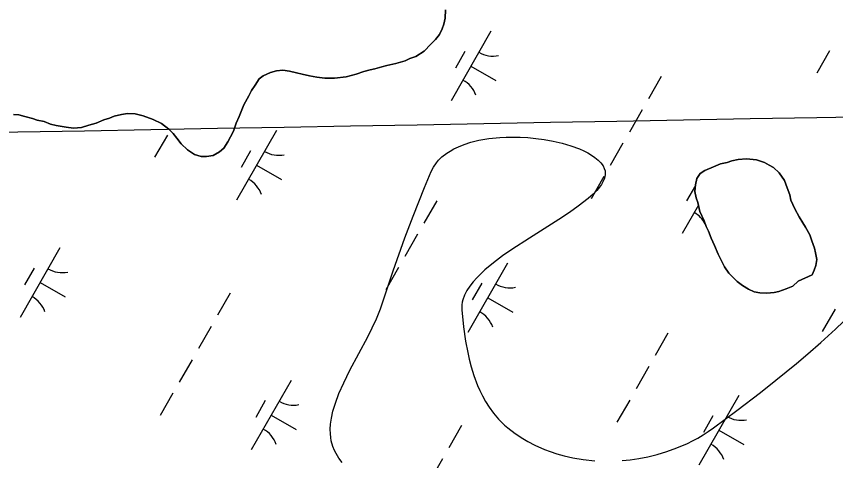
# Model space of a CAD drawing. Extents: x 3930721 to 3950824, y 220441 to 242861.
# Drawn here: x 3945329 to 3945841, y 230096 to 230373 of the extents above; entities that cross this region are included whole.
import ezdxf

# ---------------------------------------------------------------- set-up
doc = ezdxf.new("R2010")
doc.units = 0
for name, color, linetype in [('V-GRID-MAJR', 7, 'Continuous'), ('V-SITE-VEGE', 7, 'Continuous'), ('V-TOPO-SHOR', 7, 'Continuous'), ('V-WETL-SWMP', 7, 'Continuous')]:
    doc.layers.add(name, color=color, linetype=linetype)

msp = doc.modelspace()

# ---------------------------------------------------------------- linework, layer by layer
at = {"layer": 'V-GRID-MAJR'}
msp.add_spline([(3935736.57, 230127.92), (3940756.95, 230218.14), (3946078.33, 230314.51), (3946614.64, 230324.26)], degree=3, dxfattribs=at)
at = {"layer": 'V-SITE-VEGE'}
for p, q in [((3945612.88, 230294.46), (3945617.97, 230295.7)), ((3945617.97, 230295.7), (3945624.07, 230296.76)), ((3945624.07, 230296.76), (3945631.04, 230297.47)), ((3945631.04, 230297.47), (3945634.95, 230297.67)), ((3945634.95, 230297.67), (3945639.15, 230297.74)), ((3945639.15, 230297.74), (3945643.65, 230297.66)), ((3945643.65, 230297.66), (3945648.44, 230297.4)), ((3945648.44, 230297.4), (3945653.49, 230296.93)), ((3945653.49, 230296.93), (3945658.78, 230296.21)), ((3945658.78, 230296.21), (3945664.25, 230295.23)), ((3945599.91, 230289.01), (3945602.29, 230290.34)), ((3945602.29, 230290.34), (3945605.16, 230291.71)), ((3945605.16, 230291.71), (3945608.65, 230293.1)), ((3945608.65, 230293.1), (3945612.88, 230294.46)), ((3945664.25, 230295.23), (3945669.84, 230293.93)), ((3945669.84, 230293.93), (3945675.44, 230292.28)), ((3945675.44, 230292.28), (3945680.82, 230290.29)), ((3945680.82, 230290.29), (3945683.4, 230289.14)), ((3945592.79, 230283.29), (3945594.85, 230285.31)), ((3945594.85, 230285.31), (3945597.97, 230287.74)), ((3945597.97, 230287.74), (3945599.91, 230289.01)), ((3945683.4, 230289.14), (3945685.89, 230287.88)), ((3945685.89, 230287.88), (3945688.23, 230286.5)), ((3945688.23, 230286.5), (3945690.4, 230285.01)), ((3945589.6, 230279.04), (3945591.4, 230281.66)), ((3945591.4, 230281.66), (3945592.79, 230283.29)), ((3945690.4, 230285.01), (3945692.36, 230283.4)), ((3945692.36, 230283.4), (3945694.06, 230281.65)), ((3945694.06, 230281.65), (3945695.44, 230279.78)), ((3945583.95, 230266.2), (3945588.15, 230276.19)), ((3945588.15, 230276.19), (3945589.6, 230279.04)), ((3945695.44, 230279.78), (3945696.24, 230278.21)), ((3945696.24, 230278.21), (3945696.71, 230276.62)), ((3945696.71, 230276.62), (3945696.85, 230275.54)), ((3945696.85, 230275.54), (3945696.82, 230274.09)), ((3945696.42, 230272.13), (3945695.4, 230269.69)), ((3945696.82, 230274.09), (3945696.42, 230272.13)), ((3945576.87, 230248.4), (3945583.95, 230266.2)), ((3945693.27, 230266.44), (3945691.56, 230264.42)), ((3945694.52, 230268.18), (3945693.27, 230266.44)), ((3945695.4, 230269.69), (3945694.52, 230268.18)), ((3945689.26, 230262.08), (3945686.22, 230259.36)), ((3945691.56, 230264.42), (3945689.26, 230262.08)), ((3945679.97, 230254.51), (3945674.54, 230250.7)), ((3945686.22, 230259.36), (3945679.97, 230254.51)), ((3945674.54, 230250.7), (3945667.83, 230246.28)), ((3945571.76, 230234.84), (3945576.87, 230248.4)), ((3945667.83, 230246.28), (3945649.56, 230234.75)), ((3945564.43, 230214.27), (3945571.76, 230234.84)), ((3945649.56, 230234.75), (3945638.42, 230227.48)), ((3945638.42, 230227.48), (3945632.77, 230223.54)), ((3945627.09, 230219.3), (3945621.65, 230214.79)), ((3945632.77, 230223.54), (3945627.09, 230219.3)), ((3945556.42, 230190.47), (3945564.43, 230214.27)), ((3945621.65, 230214.79), (3945619.06, 230212.41)), ((3945616.6, 230209.94), (3945614.31, 230207.38)), ((3945619.06, 230212.41), (3945616.6, 230209.94)), ((3945612.24, 230204.72), (3945610.44, 230201.97)), ((3945614.31, 230207.38), (3945612.24, 230204.72)), ((3945608.97, 230199.11), (3945607.91, 230196.15)), ((3945610.44, 230201.97), (3945608.97, 230199.11)), ((3945607.33, 230193.1), (3945607.24, 230191.53)), ((3945607.55, 230194.64), (3945607.33, 230193.1)), ((3945607.91, 230196.15), (3945607.55, 230194.64)), ((3945553.97, 230184.42), (3945556.42, 230190.47)), ((3945607.24, 230191.53), (3945607.31, 230189.94)), ((3945607.31, 230189.94), (3945608.39, 230179.4)), ((3945551.29, 230178.64), (3945553.97, 230184.42)), ((3945840.64, 230177.88), (3945850.83, 230187.65)), ((3945548.52, 230173.15), (3945551.29, 230178.64)), ((3945608.39, 230179.4), (3945609.65, 230170.39)), ((3945831.51, 230169.57), (3945840.64, 230177.88)), ((3945537.41, 230152.27), (3945548.52, 230173.15)), ((3945609.65, 230170.39), (3945610.97, 230163.24)), ((3945823.37, 230162.47), (3945831.51, 230169.57)), ((3945610.97, 230163.24), (3945611.9, 230159.09)), ((3945816.16, 230156.38), (3945823.37, 230162.47)), ((3945611.9, 230159.09), (3945613.14, 230154.32)), ((3945533.52, 230144.44), (3945537.41, 230152.27)), ((3945613.14, 230154.32), (3945614.81, 230148.9)), ((3945803.38, 230145.97), (3945816.16, 230156.38)), ((3945614.81, 230148.9), (3945617.1, 230142.79)), ((3945530.52, 230137.66), (3945533.52, 230144.44)), ((3945617.1, 230142.79), (3945618.5, 230139.59)), ((3945793.69, 230138.35), (3945803.38, 230145.97)), ((3945528.33, 230131.8), (3945530.52, 230137.66)), ((3945618.5, 230139.59), (3945620.14, 230136.24)), ((3945779.06, 230127.18), (3945793.69, 230138.35)), ((3945526.81, 230126.75), (3945528.33, 230131.8)), ((3945620.14, 230136.24), (3945622.07, 230132.75)), ((3945622.07, 230132.75), (3945624.34, 230129.15)), ((3945525.86, 230122.4), (3945526.81, 230126.75)), ((3945624.34, 230129.15), (3945627.02, 230125.48)), ((3945764.41, 230116.27), (3945779.06, 230127.18)), ((3945525.34, 230118.66), (3945525.86, 230122.4)), ((3945627.02, 230125.48), (3945630.19, 230121.76)), ((3945630.19, 230121.76), (3945633.95, 230118.06)), ((3945525.15, 230115.44), (3945525.34, 230118.66)), ((3945633.95, 230118.06), (3945636.04, 230116.27)), ((3945636.04, 230116.27), (3945640.58, 230112.83)), ((3945761.17, 230113.98), (3945764.41, 230116.27)), ((3945525.22, 230112.67), (3945525.15, 230115.44)), ((3945525.45, 230110.28), (3945525.22, 230112.67)), ((3945640.58, 230112.83), (3945645.28, 230109.73)), ((3945754.63, 230109.95), (3945757.91, 230111.88)), ((3945757.91, 230111.88), (3945761.17, 230113.98)), ((3945525.8, 230108.22), (3945525.45, 230110.28)), ((3945526.76, 230104.69), (3945525.8, 230108.22)), ((3945645.28, 230109.73), (3945648.5, 230107.83)), ((3945648.5, 230107.83), (3945652.9, 230105.54)), ((3945741.62, 230103.75), (3945748.12, 230106.58)), ((3945748.12, 230106.58), (3945751.37, 230108.19)), ((3945751.37, 230108.19), (3945754.63, 230109.95)), ((3945527.79, 230102.11), (3945526.76, 230104.69)), ((3945528.74, 230100.2), (3945527.79, 230102.11)), ((3945652.9, 230105.54), (3945658.93, 230102.85)), ((3945658.93, 230102.85), (3945662.44, 230101.52)), ((3945662.44, 230101.52), (3945666.51, 230100.16)), ((3945729.19, 230099.63), (3945735.29, 230101.46)), ((3945735.29, 230101.46), (3945741.62, 230103.75)), ((3945530.47, 230097.42), (3945528.74, 230100.2)), ((3945532.58, 230094.71), (3945530.47, 230097.42)), ((3945666.51, 230100.16), (3945671.23, 230098.83)), ((3945671.23, 230098.83), (3945676.69, 230097.59)), ((3945676.69, 230097.59), (3945683.01, 230096.53)), ((3945683.01, 230096.53), (3945690.28, 230095.78)), ((3945707.48, 230095.87), (3945712.48, 230096.37)), ((3945712.48, 230096.37), (3945717.77, 230097.13)), ((3945717.77, 230097.13), (3945723.34, 230098.2)), ((3945723.34, 230098.2), (3945729.19, 230099.63))]:
    msp.add_line(p, q, dxfattribs=at)
at = {"layer": 'V-TOPO-SHOR'}
for points in [[(3945597.19, 230377.07), (3945596.92, 230371.83), (3945595.97, 230368.22), (3945595.02, 230365.27), (3945593.42, 230361.65), (3945590.83, 230358.67), (3945587.91, 230355.7), (3945583.7, 230351.4), (3945578.5, 230348.07), (3945574.91, 230346.73), (3945571.98, 230345.39), (3945566.1, 230343.69), (3945560.55, 230342.33), (3945557.28, 230341.64), (3945553.04, 230340.29)], [(3945553.04, 230340.29), (3945550.1, 230339.6), (3945546.18, 230338.58), (3945541.29, 230336.89), (3945535.09, 230335.2), (3945527.89, 230334.47), (3945521.67, 230334.4), (3945516.75, 230335.01), (3945512.16, 230335.95), (3945507.57, 230336.88), (3945503.96, 230337.83), (3945499.7, 230338.77), (3945495.43, 230339.38), (3945491.51, 230339.01), (3945487.92, 230337.99), (3945483.35, 230335.98), (3945480.75, 230333.99), (3945478.17, 230330.04), (3945475.92, 230326.74), (3945474.31, 230323.45), (3945471.1, 230317.85), (3945468.22, 230310.62), (3945466.3, 230306.34), (3945464.71, 230301.42), (3945462.79, 230297.8), (3945461.18, 230294.83), (3945458.6, 230290.88), (3945456.01, 230288.56), (3945452.1, 230286.23), (3945447.85, 230285.53), (3945444.58, 230285.5), (3945440.31, 230286.77), (3945436.02, 230289.67), (3945432.06, 230293.56), (3945429.4, 230297.13), (3945427.08, 230300.05), (3945424.44, 230302.65), (3945419.82, 230306.2), (3945414.55, 230308.77), (3945408.31, 230310.99), (3945403.39, 230312.25), (3945398.47, 230312.53), (3945394.88, 230311.84), (3945390.31, 230310.81), (3945387.37, 230309.47), (3945383.78, 230308.46), (3945378.89, 230306.44), (3945374.32, 230305.09), (3945369.75, 230303.73), (3945364.85, 230303.35), (3945360.26, 230303.96), (3945354.03, 230304.88), (3945350.42, 230305.83), (3945346.47, 230307.42), (3945342.21, 230308.36), (3945339.25, 230309.31), (3945334.33, 230310.57), (3945330.72, 230311.52), (3945327.44, 230311.81)], [(3945817.27, 230207.76), (3945814.02, 230204.77), (3945809.78, 230203.1), (3945805.21, 230201.41), (3945802.28, 230200.73), (3945797.7, 230200.36), (3945793.44, 230200.64), (3945789.83, 230201.26), (3945786.21, 230202.86), (3945782.59, 230205.11), (3945779.29, 230207.7), (3945776.31, 230210.62), (3945774, 230212.88), (3945771.34, 230216.79), (3945769, 230221.34), (3945767.33, 230224.6), (3945764.99, 230230.14), (3945762.98, 230234.71), (3945761.3, 230238.94), (3945759.96, 230241.88), (3945758.61, 230245.46), (3945755.93, 230251.33), (3945754.57, 230256.88), (3945753.56, 230259.82), (3945752.86, 230263.74), (3945753.15, 230268), (3945754.09, 230271.93), (3945756.02, 230274.9), (3945758.95, 230276.9), (3945764.49, 230279.24), (3945768.73, 230280.92), (3945772.97, 230281.95), (3945775.91, 230282.96), (3945779.83, 230283.66), (3945785.06, 230284.04), (3945791.29, 230283.45), (3945796.22, 230281.86), (3945799.18, 230280.25), (3945801.82, 230278.64), (3945805.45, 230275.4), (3945808.77, 230270.53), (3945810.46, 230265.96), (3945812.14, 230261.72), (3945812.82, 230258.45), (3945815.17, 230252.91), (3945817.84, 230248.03), (3945820.17, 230244.12), (3945821.83, 230241.52), (3945824.5, 230236.64), (3945825.85, 230233.05), (3945827.53, 230228.49), (3945828.22, 230225.55), (3945828.91, 230221.3), (3945828.29, 230217.69), (3945827.34, 230214.73), (3945826.06, 230211.77), (3945817.27, 230207.76)]]:
    msp.add_lwpolyline(points, dxfattribs=at)
at = {"layer": 'V-WETL-SWMP'}
for p, q in [((3945596.92, 230371.83), (3945597.19, 230377.07)), ((3945595.02, 230365.27), (3945595.97, 230368.22)), ((3945595.97, 230368.22), (3945596.92, 230371.83)), ((3945593.42, 230361.65), (3945595.02, 230365.27)), ((3945625.4, 230363.7), (3945600.55, 230320.31)), ((3945587.91, 230355.7), (3945590.83, 230358.68)), ((3945590.83, 230358.68), (3945593.42, 230361.65)), ((3945583.7, 230351.4), (3945587.91, 230355.7)), ((3945571.98, 230345.39), (3945574.91, 230346.73)), ((3945574.91, 230346.73), (3945578.5, 230348.07)), ((3945578.5, 230348.07), (3945583.7, 230351.4)), ((3945609.26, 230351.04), (3945603.3, 230340.63)), ((3945836.81, 230351.43), (3945828.86, 230337.54)), ((3945553.04, 230340.29), (3945557.28, 230341.64)), ((3945557.28, 230341.64), (3945560.55, 230342.33)), ((3945560.55, 230342.33), (3945566.1, 230343.69)), ((3945566.1, 230343.69), (3945571.98, 230345.39)), ((3945612.97, 230342), (3945628.59, 230333.06)), ((3945483.35, 230335.98), (3945487.92, 230337.99)), ((3945487.92, 230337.99), (3945491.51, 230339.01)), ((3945491.51, 230339.01), (3945495.43, 230339.38)), ((3945495.43, 230339.38), (3945499.69, 230338.76)), ((3945499.69, 230338.76), (3945503.96, 230337.83)), ((3945503.96, 230337.83), (3945507.57, 230336.88)), ((3945507.57, 230336.88), (3945512.16, 230335.95)), ((3945535.09, 230335.2), (3945541.29, 230336.89)), ((3945541.29, 230336.89), (3945546.18, 230338.58)), ((3945546.18, 230338.58), (3945550.1, 230339.6)), ((3945550.1, 230339.6), (3945553.04, 230340.29)), ((3945478.18, 230330.04), (3945480.75, 230333.99)), ((3945480.75, 230333.99), (3945483.35, 230335.98)), ((3945512.16, 230335.95), (3945516.75, 230335.01)), ((3945516.75, 230335.01), (3945521.67, 230334.4)), ((3945521.67, 230334.4), (3945527.89, 230334.47)), ((3945527.89, 230334.47), (3945535.09, 230335.2)), ((3945731.77, 230335.53), (3945723.82, 230321.64)), ((3945474.31, 230323.45), (3945475.92, 230326.74)), ((3945475.92, 230326.74), (3945478.18, 230330.04)), ((3945471.1, 230317.85), (3945474.31, 230323.45)), ((3945468.22, 230310.62), (3945471.1, 230317.85)), ((3945327.44, 230311.81), (3945330.72, 230311.52)), ((3945330.72, 230311.52), (3945334.33, 230310.57)), ((3945387.37, 230309.47), (3945390.31, 230310.81)), ((3945390.31, 230310.81), (3945394.88, 230311.84)), ((3945394.88, 230311.84), (3945398.47, 230312.53)), ((3945398.47, 230312.53), (3945403.39, 230312.26)), ((3945403.39, 230312.26), (3945408.31, 230310.99)), ((3945408.31, 230310.99), (3945414.55, 230308.77)), ((3945719.84, 230314.7), (3945711.89, 230300.82)), ((3945334.33, 230310.57), (3945339.25, 230309.31)), ((3945339.25, 230309.31), (3945342.21, 230308.36)), ((3945342.21, 230308.36), (3945346.47, 230307.42)), ((3945346.47, 230307.42), (3945350.42, 230305.83)), ((3945350.42, 230305.83), (3945354.03, 230304.88)), ((3945374.32, 230305.09), (3945378.89, 230306.44)), ((3945378.89, 230306.44), (3945383.78, 230308.46)), ((3945383.78, 230308.46), (3945387.37, 230309.47)), ((3945414.55, 230308.77), (3945419.82, 230306.2)), ((3945419.82, 230306.2), (3945424.44, 230302.65)), ((3945464.71, 230301.42), (3945466.3, 230306.34)), ((3945466.3, 230306.34), (3945468.22, 230310.62)), ((3945354.03, 230304.88), (3945360.26, 230303.96)), ((3945360.26, 230303.96), (3945364.85, 230303.35)), ((3945364.85, 230303.35), (3945369.75, 230303.73)), ((3945369.75, 230303.73), (3945374.32, 230305.09)), ((3945424.44, 230302.65), (3945427.08, 230300.05)), ((3945462.79, 230297.8), (3945464.71, 230301.42)), ((3945491.53, 230301.8), (3945466.68, 230258.42)), ((3945423.41, 230298.99), (3945415.46, 230285.11)), ((3945427.08, 230300.05), (3945429.4, 230297.13)), ((3945429.4, 230297.13), (3945432.06, 230293.56)), ((3945461.18, 230294.83), (3945462.79, 230297.8)), ((3945432.06, 230293.56), (3945436.02, 230289.67)), ((3945456.01, 230288.56), (3945458.6, 230290.88)), ((3945458.6, 230290.88), (3945461.18, 230294.83)), ((3945707.91, 230293.88), (3945699.96, 230279.99)), ((3945436.02, 230289.67), (3945440.31, 230286.77)), ((3945440.31, 230286.77), (3945444.58, 230285.5)), ((3945444.58, 230285.5), (3945447.85, 230285.53)), ((3945447.85, 230285.53), (3945452.1, 230286.23)), ((3945452.1, 230286.23), (3945456.01, 230288.56)), ((3945475.39, 230289.15), (3945469.43, 230278.74)), ((3945479.11, 230280.11), (3945494.73, 230271.16)), ((3945768.73, 230280.92), (3945764.49, 230279.24)), ((3945772.97, 230281.95), (3945768.73, 230280.92)), ((3945775.91, 230282.96), (3945772.97, 230281.95)), ((3945779.83, 230283.65), (3945775.91, 230282.96)), ((3945785.06, 230284.04), (3945779.83, 230283.65)), ((3945791.29, 230283.44), (3945785.06, 230284.04)), ((3945796.22, 230281.86), (3945791.29, 230283.44)), ((3945799.18, 230280.25), (3945796.22, 230281.86)), ((3945801.82, 230278.64), (3945799.18, 230280.25)), ((3945756.02, 230274.9), (3945754.09, 230271.94)), ((3945758.95, 230276.9), (3945756.02, 230274.9)), ((3945764.49, 230279.24), (3945758.95, 230276.9)), ((3945805.45, 230275.4), (3945801.82, 230278.64)), ((3945808.77, 230270.53), (3945805.45, 230275.4)), ((3945695.99, 230273.05), (3945688.04, 230259.17)), ((3945754.09, 230271.94), (3945753.14, 230268)), ((3945810.46, 230265.96), (3945808.77, 230270.53)), ((3945753.11, 230267.52), (3945747.64, 230257.96)), ((3945753.14, 230268), (3945752.86, 230263.74)), ((3945812.14, 230261.72), (3945810.46, 230265.96)), ((3945752.86, 230263.74), (3945753.55, 230259.82)), ((3945753.55, 230259.82), (3945754.57, 230256.88)), ((3945812.82, 230258.45), (3945812.14, 230261.72)), ((3945591.61, 230257.98), (3945583.65, 230244.09)), ((3945754.97, 230255.24), (3945744.89, 230237.64)), ((3945754.57, 230256.88), (3945755.93, 230251.33)), ((3945815.17, 230252.91), (3945812.82, 230258.45)), ((3945755.93, 230251.33), (3945758.61, 230245.46)), ((3945817.84, 230248.03), (3945815.17, 230252.91)), ((3945758.61, 230245.46), (3945759.96, 230241.88)), ((3945820.17, 230244.12), (3945817.84, 230248.03)), ((3945759.96, 230241.88), (3945761.29, 230238.94)), ((3945821.83, 230241.52), (3945820.17, 230244.12)), ((3945824.5, 230236.64), (3945821.83, 230241.52)), ((3945579.68, 230237.15), (3945571.73, 230223.27)), ((3945761.29, 230238.94), (3945762.98, 230234.71)), ((3945762.98, 230234.71), (3945764.99, 230230.14)), ((3945825.85, 230233.05), (3945824.5, 230236.64)), ((3945764.99, 230230.14), (3945767.33, 230224.6)), ((3945827.53, 230228.48), (3945825.85, 230233.05)), ((3945356.34, 230228.59), (3945331.49, 230185.2)), ((3945767.33, 230224.6), (3945769, 230221.34)), ((3945828.22, 230225.55), (3945827.53, 230228.48)), ((3945828.91, 230221.3), (3945828.22, 230225.55)), ((3945635.87, 230219.14), (3945611.02, 230175.75)), ((3945769, 230221.34), (3945771.34, 230216.78)), ((3945828.29, 230217.69), (3945828.91, 230221.3)), ((3945340.2, 230215.94), (3945334.24, 230205.53)), ((3945567.75, 230216.33), (3945559.8, 230202.44)), ((3945771.34, 230216.78), (3945774, 230212.88)), ((3945826.06, 230211.77), (3945827.34, 230214.73)), ((3945827.34, 230214.73), (3945828.29, 230217.69)), ((3945774, 230212.88), (3945776.31, 230210.61)), ((3945776.31, 230210.61), (3945779.29, 230207.7)), ((3945817.27, 230207.76), (3945826.06, 230211.77)), ((3945343.91, 230206.9), (3945359.53, 230197.95)), ((3945619.74, 230206.48), (3945613.77, 230196.07)), ((3945779.29, 230207.7), (3945782.59, 230205.11)), ((3945782.59, 230205.11), (3945786.21, 230202.86)), ((3945809.78, 230203.1), (3945814.02, 230204.78)), ((3945814.02, 230204.78), (3945817.27, 230207.76)), ((3945462.71, 230200.43), (3945454.76, 230186.54)), ((3945786.21, 230202.86), (3945789.83, 230201.26)), ((3945789.83, 230201.26), (3945793.44, 230200.64)), ((3945793.44, 230200.64), (3945797.7, 230200.36)), ((3945797.7, 230200.36), (3945802.28, 230200.73)), ((3945802.28, 230200.73), (3945805.22, 230201.41)), ((3945805.22, 230201.41), (3945809.78, 230203.1)), ((3945623.45, 230197.44), (3945639.07, 230188.5)), ((3945840.33, 230190.38), (3945832.38, 230176.5)), ((3945450.78, 230179.6), (3945442.83, 230165.72)), ((3945735.95, 230175.31), (3945728, 230161.43)), ((3945438.85, 230158.77), (3945430.9, 230144.89)), ((3945724.02, 230154.49), (3945716.07, 230140.6)), ((3945500.68, 230145.93), (3945475.83, 230102.54)), ((3945426.93, 230137.95), (3945418.97, 230124.06)), ((3945484.54, 230133.27), (3945478.58, 230122.86)), ((3945712.09, 230133.66), (3945704.14, 230119.77)), ((3945780.22, 230136.47), (3945755.37, 230093.08)), ((3945488.26, 230124.23), (3945503.88, 230115.29)), ((3945764.08, 230123.82), (3945758.11, 230113.41)), ((3945607.05, 230117.76), (3945599.1, 230103.88)), ((3945767.79, 230114.78), (3945783.41, 230105.83)), ((3945595.12, 230096.93), (3945587.17, 230083.05))]:
    msp.add_line(p, q, dxfattribs=at)
for centre, start, end in [((3945626.91, 230365.85), 239.4279, 280.9715), ((3945599.45, 230317.91), 19.4279, 60.9715), ((3945493.04, 230303.96), 239.4279, 280.9715), ((3945465.59, 230256.02), 19.4279, 60.9715), ((3945743.8, 230235.25), 28.375, 60.9715), ((3945357.85, 230230.75), 239.4279, 280.9715), ((3945637.38, 230221.29), 239.4279, 280.9715), ((3945330.39, 230182.81), 19.4279, 60.9715), ((3945609.93, 230173.36), 19.4279, 60.9715), ((3945502.19, 230148.08), 239.4279, 280.9715), ((3945781.72, 230138.63), 239.4279, 280.9715), ((3945474.73, 230100.15), 19.4279, 60.9715), ((3945754.27, 230090.69), 19.4279, 60.9715)]:
    msp.add_arc(centre, 17.62, start, end, dxfattribs=at)

doc.saveas('drawing.dxf')
